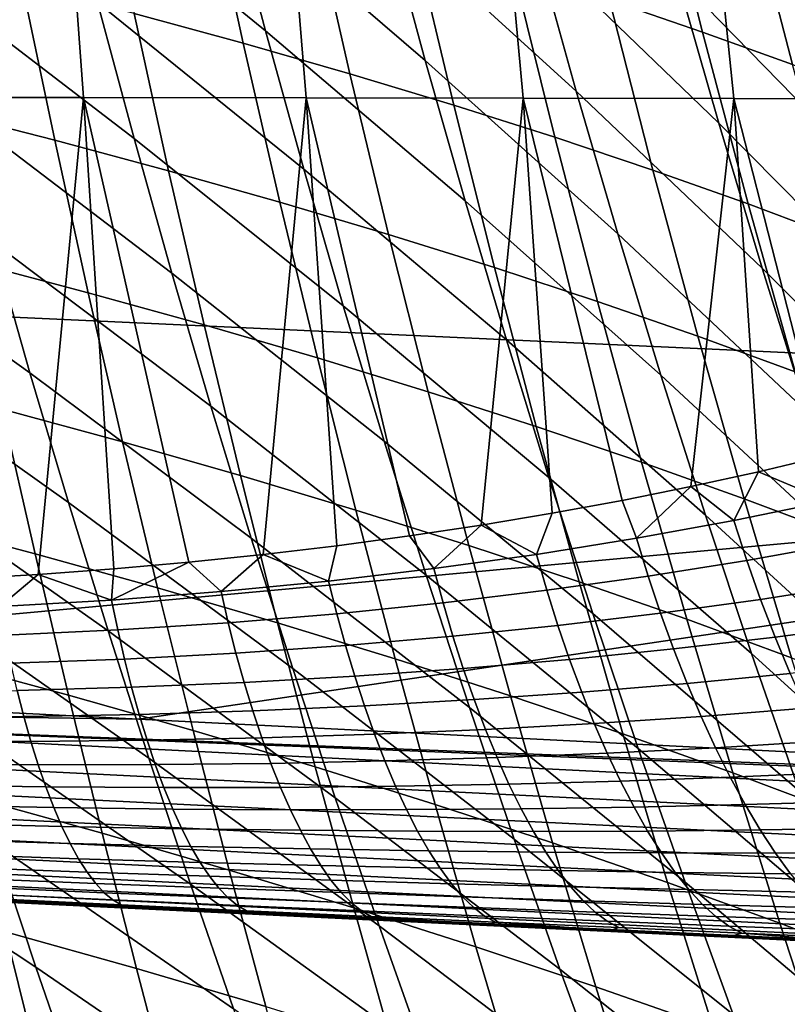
# Model space of a CAD drawing. Header units: metres. Extents: x -248 to 28, y -28 to 28.
# Tile 268 of 507: x -30.32 to -28.33, y -10.84 to -8.29. Entities that reach past the tile are written whole.
import ezdxf

# ---------------------------------------------------------------- set-up
doc = ezdxf.new("R2010")
doc.units = ezdxf.units.M
doc.layers.add('solid_10_061_053_XXX', color=7, linetype='CONTINUOUS')

msp = doc.modelspace()

# ---------------------------------------------------------------- linework, layer by layer
at = {"layer": 'solid_10_061_053_XXX'}
for points in [[(-30.746334, -8.486826, 159.749451), (-30.830153, -7.196324, 159.525543), (-30.250265, -7.197741, 159.271255), (-30.156076, -8.487252, 159.49614)], [(-30.156076, -8.487252, 159.49614), (-30.250265, -7.197741, 159.271255), (-29.684336, -7.199552, 158.985382), (-29.578815, -8.487782, 159.211807)], [(-29.578815, -8.487782, 159.211807), (-29.684336, -7.199552, 158.985382), (-29.134069, -7.201833, 158.668289), (-29.016157, -8.488549, 158.896606)], [(-29.016157, -8.488549, 158.896606), (-29.134069, -7.201833, 158.668289), (-28.601219, -7.204657, 158.320496), (-28.469784, -8.48969, 158.550812)], [(-28.469784, -8.48969, 158.550812), (-28.601219, -7.204657, 158.320496), (-28.087568, -7.208097, 157.942596), (-27.941446, -8.491338, 158.174774)], [(-27.957796, -8.334654, 40.782654), (-28.384455, -7.861987, 41.731594), (-28.488289, -7.467651, 41.506065), (-28.070829, -7.937638, 40.544792)], [(-29.684036, -8.314119, 46.873001), (-30.211815, -7.883315, 47.774841), (-30.300344, -7.521987, 47.545815), (-29.779709, -7.951764, 46.632355)], [(-29.27002, -8.390797, 45.722252), (-29.779709, -7.951764, 46.632355), (-29.87187, -7.585155, 46.401608), (-29.369736, -8.02281, 45.47966)], [(-28.878271, -8.470424, 44.561993), (-29.369736, -8.02281, 45.47966), (-29.465712, -7.650661, 45.247284), (-28.982233, -8.096537, 44.317551)], [(-28.509123, -8.553093, 43.393017), (-28.982233, -8.096537, 44.317551), (-29.082203, -7.718584, 44.083645), (-28.617527, -8.173027, 43.146816)], [(-28.55127, -8.317127, 112.03511), (-28.665066, -7.862616, 112.170921), (-28.901182, -7.785389, 111.90184), (-28.792603, -8.234755, 111.767242)], [(-28.162907, -8.638893, 42.216099), (-28.617527, -8.173027, 43.146816), (-28.721674, -7.789, 42.91148), (-28.275953, -8.252367, 41.96825)], [(-30.024971, -8.593131, 48.261757), (-30.577543, -8.169258, 49.142849), (-30.665728, -7.817379, 48.906334), (-30.119987, -8.240304, 48.013462)], [(-29.741739, -8.34601, 110.629456), (-29.833612, -7.924651, 110.765915), (-30.111849, -7.851844, 110.533836), (-30.024963, -8.268888, 110.398811)], [(-29.584959, -8.672388, 47.123638), (-30.119987, -8.240304, 48.013462), (-30.211815, -7.883315, 47.774841), (-29.684036, -8.314119, 46.873001)], [(-28.317907, -8.401486, 112.309624), (-28.437, -7.941676, 112.446625), (-28.665066, -7.862616, 112.170921), (-28.55127, -8.317127, 112.03511)], [(-27.839912, -8.727932, 41.032051), (-28.275953, -8.252367, 41.96825), (-28.384455, -7.861987, 41.731594), (-27.957796, -8.334654, 40.782654)], [(-29.465429, -8.42514, 110.867546), (-29.562387, -7.999319, 111.005432), (-29.833612, -7.924651, 110.765915), (-29.741739, -8.34601, 110.629456)], [(-24.730995, -9.312403, 163.919098), (-24.645905, -8.251852, 164.260605), (-32.037102, -7.948704, 166.224594), (-32.114403, -8.974587, 165.913834)], [(-29.166666, -8.754773, 45.975159), (-29.684036, -8.314119, 46.873001), (-29.779709, -7.951764, 46.632355), (-29.27002, -8.390797, 45.722252)], [(-28.09273, -8.487856, 112.590591), (-28.217197, -8.022588, 112.728737), (-28.437, -7.941676, 112.446625), (-28.317907, -8.401486, 112.309624)], [(-29.19622, -8.506305, 111.112961), (-29.298355, -8.075875, 111.252251), (-29.562387, -7.999319, 111.005432), (-29.465429, -8.42514, 110.867546)], [(-28.77042, -8.840384, 44.817085), (-29.27002, -8.390797, 45.722252), (-29.369736, -8.02281, 45.47966), (-28.878271, -8.470424, 44.561993)], [(-28.934294, -8.589532, 111.365562), (-29.041698, -8.154346, 111.506233), (-29.298355, -8.075875, 111.252251), (-29.19622, -8.506305, 111.112961)], [(-28.396559, -8.929318, 43.6502), (-28.878271, -8.470424, 44.561993), (-28.982233, -8.096537, 44.317551), (-28.509123, -8.553093, 43.393017)], [(-30.230354, -8.597824, 110.035439), (-30.314919, -8.193744, 110.175743), (-30.61142, -8.120551, 109.960388), (-30.531836, -8.520695, 109.82164)], [(-28.679838, -8.67485, 111.625214), (-28.792603, -8.234755, 111.767242), (-29.041698, -8.154346, 111.506233), (-28.934294, -8.589532, 111.365562)], [(-29.926804, -8.941987, 48.519917), (-30.48637, -8.516907, 49.388729), (-30.577543, -8.169258, 49.142849), (-30.024971, -8.593131, 48.261757)], [(-28.045408, -9.021671, 42.475281), (-28.509123, -8.553093, 43.393017), (-28.617527, -8.173027, 43.146816), (-28.162907, -8.638893, 42.216099)], [(-29.935318, -8.677045, 110.256958), (-30.024963, -8.268888, 110.398811), (-30.314919, -8.193744, 110.175743), (-30.230354, -8.597824, 110.035439)], [(-29.482515, -9.026745, 47.384476), (-30.024971, -8.593131, 48.261757), (-30.119987, -8.240304, 48.013462), (-29.584959, -8.672388, 47.123638)], [(-28.433052, -8.762284, 111.891754), (-28.55127, -8.317127, 112.03511), (-28.792603, -8.234755, 111.767242), (-28.679838, -8.67485, 111.625214)], [(-29.646912, -8.758388, 110.486069), (-29.741739, -8.34601, 110.629456), (-30.024963, -8.268888, 110.398811), (-29.935318, -8.677045, 110.256958)], [(-29.05971, -9.114902, 46.238602), (-29.584959, -8.672388, 47.123638), (-29.684036, -8.314119, 46.873001), (-29.166666, -8.754773, 45.975159)], [(-28.194153, -8.851861, 112.164963), (-28.317907, -8.401486, 112.309624), (-28.55127, -8.317127, 112.03511), (-28.433052, -8.762284, 111.891754)], [(-29.365318, -8.841881, 110.722633), (-29.465429, -8.42514, 110.867546), (-29.741739, -8.34601, 110.629456), (-29.646912, -8.758388, 110.486069)], [(-28.658716, -9.206562, 45.083057), (-29.166666, -8.754773, 45.975159), (-29.27002, -8.390797, 45.722252), (-28.77042, -8.840384, 44.817085)], [(-30.295185, -9.200319, 49.909325), (-30.878469, -8.782265, 50.756432), (-30.968794, -8.443623, 50.503799), (-30.392241, -8.860526, 49.644154)], [(-29.090727, -8.927556, 110.96653), (-29.19622, -8.506305, 111.112961), (-29.465429, -8.42514, 110.867546), (-29.365318, -8.841881, 110.722633)], [(-28.279867, -9.30183, 43.918621), (-28.77042, -8.840384, 44.817085), (-28.878271, -8.470424, 44.561993), (-28.396559, -8.929318, 43.6502)], [(-30.273655, -9.722992, 159.845154), (-30.471478, -9.734457, 159.930527), (-30.746334, -8.486826, 159.749451), (-30.156076, -8.487252, 159.49614)], [(-30.077362, -9.708641, 159.755844), (-30.273655, -9.722992, 159.845154), (-30.156076, -8.487252, 159.49614)], [(-29.690075, -9.671466, 159.565521), (-29.882809, -9.691463, 159.662628), (-30.156076, -8.487252, 159.49614), (-29.578815, -8.487782, 159.211807)], [(-29.882809, -9.691463, 159.662628), (-30.077362, -9.708641, 159.755844), (-30.156076, -8.487252, 159.49614)], [(-29.499397, -9.648729, 159.4646), (-29.690075, -9.671466, 159.565521), (-29.578815, -8.487782, 159.211807)], [(-29.12464, -9.59512, 159.25145), (-29.31085, -9.623255, 159.359879), (-29.578815, -8.487782, 159.211807), (-29.016157, -8.488549, 158.896606)], [(-29.31085, -9.623255, 159.359879), (-29.499397, -9.648729, 159.4646), (-29.578815, -8.487782, 159.211807)], [(-28.940886, -9.56435, 159.139359), (-29.12464, -9.59512, 159.25145), (-29.016157, -8.488549, 158.896606)], [(-28.581341, -9.495096, 158.904449), (-28.759727, -9.530987, 159.023651), (-29.016157, -8.488549, 158.896606), (-28.469784, -8.48969, 158.550812)], [(-28.759727, -9.530987, 159.023651), (-28.940886, -9.56435, 159.139359), (-29.016157, -8.488549, 158.896606)], [(-28.405806, -9.456683, 158.781784), (-28.581341, -9.495096, 158.904449), (-28.469784, -8.48969, 158.550812)], [(-28.063929, -9.372545, 158.526489), (-28.233311, -9.415833, 158.655792), (-28.469784, -8.48969, 158.550812), (-27.941446, -8.491338, 158.174774)], [(-28.233311, -9.415833, 158.655792), (-28.405806, -9.456683, 158.781784), (-28.469784, -8.48969, 158.550812)], [(-30.143553, -8.993093, 109.888489), (-30.230354, -8.597824, 110.035439), (-30.531836, -8.520695, 109.82164), (-30.450188, -8.912133, 109.676338)], [(-29.825508, -9.287061, 48.788162), (-30.392241, -8.860526, 49.644154), (-30.48637, -8.516907, 49.388729), (-29.926804, -8.941987, 48.519917)], [(-28.82332, -9.015444, 111.217644), (-28.934294, -8.589532, 111.365562), (-29.19622, -8.506305, 111.112961), (-29.090727, -8.927556, 110.96653)], [(-27.923494, -9.400808, 42.746063), (-28.396559, -8.929318, 43.6502), (-28.509123, -8.553093, 43.393017), (-28.045408, -9.021671, 42.475281)], [(-29.843254, -9.076283, 110.10836), (-29.935318, -8.677045, 110.256958), (-30.230354, -8.597824, 110.035439), (-30.143553, -8.993093, 109.888489)], [(-29.37673, -9.377365, 47.655739), (-29.926804, -8.941987, 48.519917), (-30.024971, -8.593131, 48.261757), (-29.482515, -9.026745, 47.384476)], [(-28.563286, -9.105573, 111.475822), (-28.679838, -8.67485, 111.625214), (-28.934294, -8.589532, 111.365562), (-28.82332, -9.015444, 111.217644)], [(-28.949181, -9.471342, 46.512821), (-29.482515, -9.026745, 47.384476), (-29.584959, -8.672388, 47.123638), (-29.05971, -9.114902, 46.238602)], [(-28.310827, -9.197971, 111.740906), (-28.433052, -8.762284, 111.891754), (-28.679838, -8.67485, 111.625214), (-28.563286, -9.105573, 111.475822)], [(-29.54948, -9.161737, 110.335823), (-29.646912, -8.758388, 110.486069), (-29.935318, -8.677045, 110.256958), (-29.843254, -9.076283, 110.10836)], [(-29.262419, -9.249486, 110.570763), (-29.365318, -8.841881, 110.722633), (-29.646912, -8.758388, 110.486069), (-29.54948, -9.161737, 110.335823)], [(-28.543188, -9.569102, 45.360172), (-29.05971, -9.114902, 46.238602), (-29.166666, -8.754773, 45.975159), (-28.658716, -9.206562, 45.083057)], [(-28.06616, -9.292667, 112.01268), (-28.194153, -8.851861, 112.164963), (-28.433052, -8.762284, 111.891754), (-28.310827, -9.197971, 111.740906)], [(-30.195229, -9.536489, 50.184441), (-30.7854, -9.117037, 51.018486), (-30.878469, -8.782265, 50.756432), (-30.295185, -9.200319, 49.909325)], [(-28.98225, -9.339562, 110.813042), (-29.090727, -8.927556, 110.96653), (-29.365318, -8.841881, 110.722633), (-29.262419, -9.249486, 110.570763)], [(-28.159082, -9.670756, 44.198551), (-28.658716, -9.206562, 45.083057), (-28.77042, -8.840384, 44.817085), (-28.279867, -9.30183, 43.918621)], [(-29.721117, -9.628543, 49.0667), (-30.295185, -9.200319, 49.909325), (-30.392241, -8.860526, 49.644154), (-29.825508, -9.287061, 48.788162)], [(-30.05477, -9.379643, 109.734917), (-30.143553, -8.993093, 109.888489), (-30.450188, -8.912133, 109.676338), (-30.366724, -9.294964, 109.524513)], [(-28.709164, -9.431998, 111.062538), (-28.82332, -9.015444, 111.217644), (-29.090727, -8.927556, 110.96653), (-28.98225, -9.339562, 110.813042)], [(-27.797192, -9.776413, 43.028721), (-28.279867, -9.30183, 43.918621), (-28.396559, -8.929318, 43.6502), (-27.923494, -9.400808, 42.746063)], [(-29.267633, -9.724427, 47.937656), (-29.825508, -9.287061, 48.788162), (-29.926804, -8.941987, 48.519917), (-29.37673, -9.377365, 47.655739)], [(-32.145775, -9.990555, 165.550507), (-24.730995, -9.312403, 163.919098), (-32.114403, -8.974587, 165.913834), (-32.180965, -9.988788, 165.560165)], [(-29.749043, -9.466691, 109.953033), (-29.843254, -9.076283, 110.10836), (-30.143553, -8.993093, 109.888489), (-30.05477, -9.379643, 109.734917)], [(-28.835106, -9.824257, 46.798061), (-29.37673, -9.377365, 47.655739), (-29.482515, -9.026745, 47.384476), (-28.949181, -9.471342, 46.512821)], [(-28.443348, -9.526827, 111.319122), (-28.563286, -9.105573, 111.475822), (-28.82332, -9.015444, 111.217644), (-28.709164, -9.431998, 111.062538)], [(-29.44973, -9.556142, 110.178757), (-29.54948, -9.161737, 110.335823), (-29.843254, -9.076283, 110.10836), (-29.749043, -9.466691, 109.953033)], [(-28.185005, -9.624077, 111.582626), (-28.310827, -9.197971, 111.740906), (-28.563286, -9.105573, 111.475822), (-28.443348, -9.526827, 111.319122)], [(-30.0924, -9.869237, 50.469707), (-30.689613, -9.448154, 51.29015), (-30.7854, -9.117037, 51.018486), (-30.195229, -9.536489, 50.184441)], [(-28.423862, -9.92815, 45.648674), (-28.949181, -9.471342, 46.512821), (-29.05971, -9.114902, 46.238602), (-28.543188, -9.569102, 45.360172)], [(-29.157019, -9.64803, 110.411942), (-29.262419, -9.249486, 110.570763), (-29.54948, -9.161737, 110.335823), (-29.44973, -9.556142, 110.178757)], [(-29.613655, -9.966624, 49.355747), (-30.195229, -9.536489, 50.184441), (-30.295185, -9.200319, 49.909325), (-29.721117, -9.628543, 49.0667)], [(-28.034229, -10.036222, 44.49025), (-28.543188, -9.569102, 45.360172), (-28.658716, -9.206562, 45.083057), (-28.159082, -9.670756, 44.198551)], [(-30.281624, -9.669394, 109.366135), (-30.366724, -9.294964, 109.524513), (-30.684723, -9.21262, 109.321953), (-30.604984, -9.583576, 109.165421)], [(-28.871092, -9.742391, 110.652489), (-28.98225, -9.339562, 110.813042), (-29.262419, -9.249486, 110.570763), (-29.157019, -9.64803, 110.411942)], [(-29.155252, -10.068107, 48.230446), (-29.721117, -9.628543, 49.0667), (-29.825508, -9.287061, 48.788162), (-29.267633, -9.724427, 47.937656)], [(-30.01219, -10.097706, 164.964523), (-24.730995, -9.312403, 163.919098), (-32.145775, -9.990555, 165.550507)], [(-29.964193, -9.757681, 109.574684), (-30.05477, -9.379643, 109.734917), (-30.366724, -9.294964, 109.524513), (-30.281624, -9.669394, 109.366135)], [(-30.01219, -10.097706, 164.964523), (-25.644665, -10.317073, 163.76239), (-24.730995, -9.312403, 163.919098)], [(-28.592138, -9.839257, 110.900253), (-28.709164, -9.431998, 111.062538), (-28.98225, -9.339562, 110.813042), (-28.871092, -9.742391, 110.652489)], [(-29.652878, -9.848474, 109.790955), (-29.749043, -9.466691, 109.953033), (-30.05477, -9.379643, 109.734917), (-29.964193, -9.757681, 109.574684)], [(-28.717516, -10.173808, 47.094555), (-29.267633, -9.724427, 47.937656), (-29.37673, -9.377365, 47.655739), (-28.835106, -9.824257, 46.798061)], [(-28.224976, -9.53327, 158.690567), (-28.405806, -9.456683, 158.781784), (-28.233311, -9.415833, 158.655792)], [(-28.320345, -9.938664, 111.155121), (-28.443348, -9.526827, 111.319122), (-28.709164, -9.431998, 111.062538), (-28.592138, -9.839257, 110.900253)], [(-29.986727, -10.198767, 50.76532), (-30.591133, -9.775829, 51.571609), (-30.689613, -9.448154, 51.29015), (-30.0924, -9.869237, 50.469707)], [(-29.347864, -9.941808, 110.014809), (-29.44973, -9.556142, 110.178757), (-29.749043, -9.466691, 109.953033), (-29.652878, -9.848474, 109.790955)], [(-28.47006, -9.583352, 158.86499), (-28.581341, -9.495096, 158.904449), (-28.405806, -9.456683, 158.781784)], [(-28.224976, -9.53327, 158.690567), (-28.47006, -9.583352, 158.86499), (-28.405806, -9.456683, 158.781784)], [(-28.30077, -10.283851, 45.948822), (-28.835106, -9.824257, 46.798061), (-28.949181, -9.471342, 46.512821), (-28.423862, -9.92815, 45.648674)], [(-28.722425, -9.629277, 159.033829), (-28.759727, -9.530987, 159.023651), (-28.581341, -9.495096, 158.904449)], [(-28.47006, -9.583352, 158.86499), (-28.722425, -9.629277, 159.033829), (-28.581341, -9.495096, 158.904449)], [(-29.503153, -10.301495, 49.655514), (-30.0924, -9.869237, 50.469707), (-30.195229, -9.536489, 50.184441), (-29.613655, -9.966624, 49.355747)], [(-28.722425, -9.629277, 159.033829), (-28.981825, -9.670848, 159.196747), (-28.940886, -9.56435, 159.139359), (-28.759727, -9.530987, 159.023651)], [(-28.187412, -9.642171, 158.713165), (-28.436157, -9.686725, 158.887863), (-28.47006, -9.583352, 158.86499), (-28.224976, -9.53327, 158.690567)], [(-28.055918, -10.040645, 111.416924), (-28.185005, -9.624077, 111.582626), (-28.443348, -9.526827, 111.319122), (-28.320345, -9.938664, 111.155121)], [(-29.049335, -10.03772, 110.24614), (-29.157019, -9.64803, 110.411942), (-29.44973, -9.556142, 110.178757), (-29.347864, -9.941808, 110.014809)], [(-28.981825, -9.670848, 159.196747), (-29.12464, -9.59512, 159.25145), (-28.940886, -9.56435, 159.139359)], [(-27.905338, -10.398357, 44.793987), (-28.423862, -9.92815, 45.648674), (-28.543188, -9.569102, 45.360172), (-28.034229, -10.036222, 44.49025)], [(-30.195065, -10.035632, 109.20118), (-30.281624, -9.669394, 109.366135), (-30.604984, -9.583576, 109.165421), (-30.52393, -9.946448, 109.002411)], [(-28.436157, -9.686725, 158.887863), (-28.691986, -9.72743, 159.056824), (-28.722425, -9.629277, 159.033829), (-28.47006, -9.583352, 158.86499)], [(-29.247965, -9.707858, 159.353394), (-29.31085, -9.623255, 159.359879), (-29.12464, -9.59512, 159.25145)], [(-28.981825, -9.670848, 159.196747), (-29.247965, -9.707858, 159.353394), (-29.12464, -9.59512, 159.25145)], [(-29.039616, -10.408582, 48.534344), (-29.613655, -9.966624, 49.355747), (-29.721117, -9.628543, 49.0667), (-29.155252, -10.068107, 48.230446)], [(-29.247965, -9.707858, 159.353394), (-29.520536, -9.740097, 159.503464), (-29.499397, -9.648729, 159.4646), (-29.31085, -9.623255, 159.359879)], [(-28.691986, -9.72743, 159.056824), (-28.954645, -9.764113, 159.219772), (-28.981825, -9.670848, 159.196747), (-28.722425, -9.629277, 159.033829)], [(-28.147802, -9.748447, 158.743515), (-28.400375, -9.787564, 158.91806), (-28.436157, -9.686725, 158.887863), (-28.187412, -9.642171, 158.713165)], [(-29.872013, -10.127418, 109.407768), (-29.964193, -9.757681, 109.574684), (-30.281624, -9.669394, 109.366135), (-30.195065, -10.035632, 109.20118)], [(-29.520536, -9.740097, 159.503464), (-29.690075, -9.671466, 159.565521), (-29.499397, -9.648729, 159.4646)], [(-28.954645, -9.764113, 159.219772), (-29.223845, -9.796592, 159.376373), (-29.247965, -9.707858, 159.353394), (-28.981825, -9.670848, 159.196747)], [(-28.757479, -10.136246, 110.484825), (-28.871092, -9.742391, 110.652489), (-29.157019, -9.64803, 110.411942), (-29.049335, -10.03772, 110.24614)], [(-30.083515, -9.789392, 159.782669), (-30.077362, -9.708641, 159.755844), (-29.882809, -9.691463, 159.662628)], [(-29.799179, -9.767347, 159.646652), (-30.083515, -9.789392, 159.782669), (-29.882809, -9.691463, 159.662628)], [(-29.799179, -9.767347, 159.646652), (-29.882809, -9.691463, 159.662628), (-29.690075, -9.671466, 159.565521)], [(-29.520536, -9.740097, 159.503464), (-29.799179, -9.767347, 159.646652), (-29.690075, -9.671466, 159.565521)], [(-28.400375, -9.787564, 158.91806), (-28.659815, -9.82314, 159.086777), (-28.691986, -9.72743, 159.056824), (-28.436157, -9.686725, 158.887863)], [(-30.083515, -9.789392, 159.782669), (-30.273655, -9.722992, 159.845154), (-30.077362, -9.708641, 159.755844)], [(-29.223845, -9.796592, 159.376373), (-29.499271, -9.824676, 159.526352), (-29.520536, -9.740097, 159.503464), (-29.247965, -9.707858, 159.353394)], [(-30.373121, -9.806011, 159.91124), (-30.471478, -9.734457, 159.930527), (-30.273655, -9.722992, 159.845154)], [(-30.083515, -9.789392, 159.782669), (-30.373121, -9.806011, 159.91124), (-30.273655, -9.722992, 159.845154)], [(-29.499271, -9.824676, 159.526352), (-29.780577, -9.848174, 159.669403), (-29.799179, -9.767347, 159.646652), (-29.520536, -9.740097, 159.503464)], [(-28.596437, -10.520156, 47.402546), (-29.155252, -10.068107, 48.230446), (-29.267633, -9.724427, 47.937656), (-28.717516, -10.173808, 47.094555)], [(-28.659815, -9.82314, 159.086777), (-28.925865, -9.855023, 159.24939), (-28.954645, -9.764113, 159.219772), (-28.691986, -9.72743, 159.056824)], [(-28.472479, -10.237423, 110.730736), (-28.592138, -9.839257, 110.900253), (-28.871092, -9.742391, 110.652489), (-28.757479, -10.136246, 110.484825)], [(-29.780577, -9.848174, 159.669403), (-30.067389, -9.866894, 159.805298), (-30.083515, -9.789392, 159.782669), (-29.799179, -9.767347, 159.646652)], [(-29.554958, -10.221843, 109.62207), (-29.652878, -9.848474, 109.790955), (-29.964193, -9.757681, 109.574684), (-29.872013, -10.127418, 109.407768)], [(-28.925865, -9.855023, 159.24939), (-29.198231, -9.883052, 159.405609), (-29.223845, -9.796592, 159.376373), (-28.954645, -9.764113, 159.219772)], [(-28.10639, -9.851553, 158.781494), (-28.362946, -9.885353, 158.955475), (-28.400375, -9.787564, 158.91806), (-28.147802, -9.748447, 158.743515)], [(-29.878237, -10.525281, 51.07148), (-30.48999, -10.100276, 51.863052), (-30.591133, -9.775829, 51.571609), (-29.986727, -10.198767, 50.76532)], [(-30.067389, -9.866894, 159.805298), (-30.359299, -9.880641, 159.933746), (-30.373121, -9.806011, 159.91124), (-30.083515, -9.789392, 159.782669)], [(-29.198231, -9.883052, 159.405609), (-29.476606, -9.90706, 159.555161), (-29.499271, -9.824676, 159.526352), (-29.223845, -9.796592, 159.376373)], [(-28.362946, -9.885353, 158.955475), (-28.626127, -9.915916, 159.12355), (-28.659815, -9.82314, 159.086777), (-28.400375, -9.787564, 158.91806)], [(-28.626127, -9.915916, 159.12355), (-28.895678, -9.94311, 159.285461), (-28.925865, -9.855023, 159.24939), (-28.659815, -9.82314, 159.086777)], [(-28.173939, -10.636349, 46.260864), (-28.717516, -10.173808, 47.094555), (-28.835106, -9.824257, 46.798061), (-28.30077, -10.283851, 45.948822)], [(-29.760647, -9.926878, 159.697815), (-30.049992, -9.942338, 159.833313), (-30.067389, -9.866894, 159.805298), (-29.780577, -9.848174, 159.669403)], [(-29.476606, -9.90706, 159.555161), (-29.760647, -9.926878, 159.697815), (-29.780577, -9.848174, 159.669403), (-29.499271, -9.824676, 159.526352)], [(-29.244087, -10.318945, 109.843948), (-29.347864, -9.941808, 110.014809), (-29.652878, -9.848474, 109.790955), (-29.554958, -10.221843, 109.62207)], [(-28.194525, -10.341287, 110.983757), (-28.320345, -9.938664, 111.155121), (-28.592138, -9.839257, 110.900253), (-28.472479, -10.237423, 110.730736)], [(-30.049992, -9.942338, 159.833313), (-30.344248, -9.95327, 159.961426), (-30.359299, -9.880641, 159.933746), (-30.067389, -9.866894, 159.805298)], [(-29.389637, -10.633345, 49.966213), (-29.986727, -10.198767, 50.76532), (-30.0924, -9.869237, 50.469707), (-29.503153, -10.301495, 49.655514)], [(-28.895678, -9.94311, 159.285461), (-29.171307, -9.966793, 159.440964), (-29.198231, -9.883052, 159.405609), (-28.925865, -9.855023, 159.24939)], [(-28.063339, -9.950944, 158.826874), (-28.324001, -9.979575, 158.999878), (-28.362946, -9.885353, 158.955475), (-28.10639, -9.851553, 158.781494)], [(-29.171307, -9.966793, 159.440964), (-29.452707, -9.986823, 159.589798), (-29.476606, -9.90706, 159.555161), (-29.198231, -9.883052, 159.405609)], [(-28.324001, -9.979575, 158.999878), (-28.591036, -10.005269, 159.166931), (-28.626127, -9.915916, 159.12355), (-28.362946, -9.885353, 158.955475)], [(-29.452707, -9.986823, 159.589798), (-29.739544, -10.003053, 159.73175), (-29.760647, -9.926878, 159.697815), (-29.476606, -9.90706, 159.555161)], [(-28.591036, -10.005269, 159.166931), (-28.86418, -10.027909, 159.327774), (-28.895678, -9.94311, 159.285461), (-28.626127, -9.915916, 159.12355)], [(-30.107224, -10.393889, 109.029617), (-30.195065, -10.035632, 109.20118), (-30.52393, -9.946448, 109.002411), (-30.441727, -10.301446, 108.832901)], [(-30.031467, -10.015336, 159.866608), (-30.328102, -10.023524, 159.994186), (-30.344248, -9.95327, 159.961426), (-30.049992, -9.942338, 159.833313)], [(-29.739544, -10.003053, 159.73175), (-30.031467, -10.015336, 159.866608), (-30.049992, -9.942338, 159.833313), (-29.760647, -9.926878, 159.697815)], [(-28.939585, -10.418764, 110.073303), (-29.049335, -10.03772, 110.24614), (-29.347864, -9.941808, 110.014809), (-29.244087, -10.318945, 109.843948)], [(-28.86418, -10.027909, 159.327774), (-29.143143, -10.047377, 159.482224), (-29.171307, -9.966793, 159.440964), (-28.895678, -9.94311, 159.285461)], [(-27.772442, -10.757287, 45.110031), (-28.30077, -10.283851, 45.948822), (-28.423862, -9.92815, 45.648674), (-27.905338, -10.398357, 44.793987)], [(-28.920752, -10.746027, 48.849567), (-29.503153, -10.301495, 49.655514), (-29.613655, -9.966624, 49.355747), (-29.039616, -10.408582, 48.534344)], [(-29.143143, -10.047377, 159.482224), (-29.427628, -10.063548, 159.630035), (-29.452707, -9.986823, 159.589798), (-29.171307, -9.966793, 159.440964)], [(-32.17807, -10.065853, 165.524445), (-30.01219, -10.097706, 164.964523), (-32.145775, -9.990555, 165.550507)], [(-29.427628, -10.063548, 159.630035), (-29.717304, -10.076299, 159.771011), (-29.739544, -10.003053, 159.73175), (-29.452707, -9.986823, 159.589798)], [(-28.283773, -10.069745, 159.051056), (-28.554749, -10.090736, 159.21669), (-28.591036, -10.005269, 159.166931), (-28.324001, -9.979575, 158.999878)], [(-30.279821, -10.740339, 52.476646), (-30.913097, -10.322534, 53.245182), (-31.012478, -10.005935, 52.948105), (-30.386211, -10.421708, 52.164669)], [(-30.310869, -10.091038, 160.031799), (-30.614027, -10.092775, 160.151276), (-30.629061, -10.027474, 160.114288), (-30.328102, -10.023524, 159.994186)], [(-30.011839, -10.085504, 159.904984), (-30.310869, -10.091038, 160.031799), (-30.328102, -10.023524, 159.994186), (-30.031467, -10.015336, 159.866608)], [(-29.717304, -10.076299, 159.771011), (-30.011839, -10.085504, 159.904984), (-30.031467, -10.015336, 159.866608), (-29.739544, -10.003053, 159.73175)], [(-28.831558, -10.108983, 159.376144), (-29.113916, -10.124384, 159.52919), (-29.143143, -10.047377, 159.482224), (-28.86418, -10.027909, 159.327774)], [(-28.554749, -10.090736, 159.21669), (-28.831558, -10.108983, 159.376144), (-28.86418, -10.027909, 159.327774), (-28.591036, -10.005269, 159.166931)], [(-29.778412, -10.489064, 109.234131), (-29.872013, -10.127418, 109.407768), (-30.195065, -10.035632, 109.20118), (-30.107224, -10.393889, 109.029617)], [(-29.113916, -10.124384, 159.52919), (-29.401529, -10.136837, 159.675659), (-29.427628, -10.063548, 159.630035), (-29.143143, -10.047377, 159.482224)], [(-28.641632, -10.521337, 110.310005), (-28.757479, -10.136246, 110.484825), (-29.049335, -10.03772, 110.24614), (-28.939585, -10.418764, 110.073303)], [(-24.802998, -10.434201, 163.494354), (-32.17807, -10.065853, 165.524445), (-32.192364, -10.137871, 165.484909), (-24.817402, -10.504205, 163.454254)], [(-32.17807, -10.065853, 165.524445), (-24.814175, -10.358794, 163.53331), (-25.644665, -10.317073, 163.76239)], [(-24.802998, -10.434201, 163.494354), (-24.778044, -10.360609, 163.523331), (-24.814175, -10.358794, 163.53331), (-32.17807, -10.065853, 165.524445)], [(-32.17807, -10.065853, 165.524445), (-25.644665, -10.317073, 163.76239), (-30.01219, -10.097706, 164.964523)], [(-29.694078, -10.146237, 159.815399), (-29.99124, -10.15248, 159.948257), (-30.011839, -10.085504, 159.904984), (-29.717304, -10.076299, 159.771011)], [(-29.401529, -10.136837, 159.675659), (-29.694078, -10.146237, 159.815399), (-29.717304, -10.076299, 159.771011), (-29.427628, -10.063548, 159.630035)], [(-28.471901, -10.863463, 47.722271), (-29.039616, -10.408582, 48.534344), (-29.155252, -10.068107, 48.230446), (-28.596437, -10.520156, 47.402546)], [(-28.242485, -10.155395, 159.108749), (-28.517471, -10.171875, 159.272614), (-28.554749, -10.090736, 159.21669), (-28.283773, -10.069745, 159.051056)], [(-30.292669, -10.15546, 160.074081), (-30.598021, -10.155073, 160.19278), (-30.614027, -10.092775, 160.151276), (-30.310869, -10.091038, 160.031799)], [(-29.766956, -10.848981, 51.38839), (-30.386211, -10.421708, 52.164669), (-30.48999, -10.100276, 51.863052), (-29.878237, -10.525281, 51.07148)], [(-29.99124, -10.15248, 159.948257), (-30.292669, -10.15546, 160.074081), (-30.310869, -10.091038, 160.031799), (-30.011839, -10.085504, 159.904984)], [(-28.517471, -10.171875, 159.272614), (-28.798004, -10.18591, 159.430298), (-28.831558, -10.108983, 159.376144), (-28.554749, -10.090736, 159.21669)], [(-29.455479, -10.587009, 109.44635), (-29.554958, -10.221843, 109.62207), (-29.872013, -10.127418, 109.407768), (-29.778412, -10.489064, 109.234131)], [(-29.083799, -10.197416, 159.581635), (-29.374569, -10.20631, 159.726486), (-29.401529, -10.136837, 159.675659), (-29.113916, -10.124384, 159.52919)], [(-28.798004, -10.18591, 159.430298), (-29.083799, -10.197416, 159.581635), (-29.113916, -10.124384, 159.52919), (-28.831558, -10.108983, 159.376144)], [(-24.817402, -10.504205, 163.454254), (-32.192364, -10.137871, 165.484909), (-32.208473, -10.204795, 165.437836), (-24.833542, -10.569161, 163.406967)], [(-30.273623, -10.216459, 160.12085), (-30.581148, -10.214043, 160.238571), (-30.598021, -10.155073, 160.19278), (-30.292669, -10.15546, 160.074081)], [(-29.969797, -10.215918, 159.996201), (-30.273623, -10.216459, 160.12085), (-30.292669, -10.15546, 160.074081), (-29.99124, -10.15248, 159.948257)], [(-29.670004, -10.212505, 159.864716), (-29.969797, -10.215918, 159.996201), (-29.99124, -10.15248, 159.948257), (-29.694078, -10.146237, 159.815399)], [(-29.374569, -10.20631, 159.726486), (-29.670004, -10.212505, 159.864716), (-29.694078, -10.146237, 159.815399), (-29.401529, -10.136837, 159.675659)], [(-28.35042, -10.626703, 110.553932), (-28.472479, -10.237423, 110.730736), (-28.757479, -10.136246, 110.484825), (-28.641632, -10.521337, 110.310005)], [(-28.200308, -10.236075, 159.172638), (-28.479355, -10.24826, 159.334351), (-28.517471, -10.171875, 159.272614), (-28.242485, -10.155395, 159.108749)], [(-28.479355, -10.24826, 159.334351), (-28.763643, -10.258288, 159.489944), (-28.798004, -10.18591, 159.430298), (-28.517471, -10.171875, 159.272614)], [(-28.0434, -10.985789, 46.585056), (-28.596437, -10.520156, 47.402546), (-28.717516, -10.173808, 47.094555), (-28.173939, -10.636349, 46.260864)], [(-24.833542, -10.569161, 163.406967), (-32.208473, -10.204795, 165.437836), (-32.2262, -10.265799, 165.383804), (-24.851223, -10.628295, 163.353058)], [(-29.273132, -10.962363, 50.288059), (-29.878237, -10.525281, 51.07148), (-29.986727, -10.198767, 50.76532), (-29.389637, -10.633345, 49.966213)], [(-29.34683, -10.271605, 159.782196), (-29.645155, -10.274758, 159.918655), (-29.670004, -10.212505, 159.864716), (-29.374569, -10.20631, 159.726486)], [(-29.052895, -10.266091, 159.639252), (-29.34683, -10.271605, 159.782196), (-29.374569, -10.20631, 159.726486), (-29.083799, -10.197416, 159.581635)], [(-28.763643, -10.258288, 159.489944), (-29.052895, -10.266091, 159.639252), (-29.083799, -10.197416, 159.581635), (-28.798004, -10.18591, 159.430298)], [(-30.253765, -10.273716, 160.171829), (-30.563438, -10.269382, 160.288406), (-30.581148, -10.214043, 160.238571), (-30.273623, -10.216459, 160.12085)], [(-29.947569, -10.275486, 160.048553), (-30.253765, -10.273716, 160.171829), (-30.273623, -10.216459, 160.12085), (-29.969797, -10.215918, 159.996201)], [(-29.645155, -10.274758, 159.918655), (-29.947569, -10.275486, 160.048553), (-29.969797, -10.215918, 159.996201), (-29.670004, -10.212505, 159.864716)], [(-29.138605, -10.687766, 109.66613), (-29.244087, -10.318945, 109.843948), (-29.554958, -10.221843, 109.62207), (-29.455479, -10.587009, 109.44635)], [(-28.440634, -10.319498, 159.401642), (-28.728695, -10.325744, 159.554794), (-28.763643, -10.258288, 159.489944), (-28.479355, -10.24826, 159.334351)], [(-28.157499, -10.311371, 159.242416), (-28.440634, -10.319498, 159.401642), (-28.479355, -10.24826, 159.334351), (-28.200308, -10.236075, 159.172638)], [(-28.06613, -10.7349, 110.80497), (-28.194525, -10.341287, 110.983757), (-28.472479, -10.237423, 110.730736), (-28.35042, -10.626703, 110.553932)], [(-24.851223, -10.628295, 163.353058), (-32.2262, -10.265799, 165.383804), (-32.245327, -10.320127, 165.323502), (-24.870235, -10.6809, 163.293167)], [(-30.233257, -10.326936, 160.226761), (-30.545033, -10.320801, 160.342056), (-30.563438, -10.269382, 160.288406), (-30.253765, -10.273716, 160.171829)], [(-29.924719, -10.330875, 160.105057), (-30.233257, -10.326936, 160.226761), (-30.253765, -10.273716, 160.171829), (-29.947569, -10.275486, 160.048553)], [(-29.619705, -10.332673, 159.976974), (-29.924719, -10.330875, 160.105057), (-29.947569, -10.275486, 160.048553), (-29.645155, -10.274758, 159.918655)], [(-29.31851, -10.332383, 159.842529), (-29.619705, -10.332673, 159.976974), (-29.645155, -10.274758, 159.918655), (-29.34683, -10.271605, 159.782196)], [(-29.02141, -10.330055, 159.701782), (-29.31851, -10.332383, 159.842529), (-29.34683, -10.271605, 159.782196), (-29.052895, -10.266091, 159.639252)], [(-28.728695, -10.325744, 159.554794), (-29.02141, -10.330055, 159.701782), (-29.052895, -10.266091, 159.639252), (-28.763643, -10.258288, 159.489944)], [(-30.018278, -10.744375, 108.85141), (-30.107224, -10.393889, 109.029617), (-30.441727, -10.301446, 108.832901), (-30.358547, -10.648778, 108.65686)], [(-28.798687, -11.08062, 49.176346), (-29.389637, -10.633345, 49.966213), (-29.503153, -10.301495, 49.655514), (-28.920752, -10.746027, 48.849567)], [(-24.870235, -10.6809, 163.293167), (-32.245327, -10.320127, 165.323502), (-32.26561, -10.36711, 165.25766), (-24.890352, -10.726347, 163.228012)], [(-30.170851, -11.056383, 52.799171), (-30.811274, -10.636339, 53.552242), (-30.913097, -10.322534, 53.245182), (-30.279821, -10.740339, 52.476646)], [(-30.526018, -10.368035, 160.3992), (-30.545033, -10.320801, 160.342056), (-30.233257, -10.326936, 160.226761), (-30.212189, -10.375842, 160.28537)], [(-30.212189, -10.375842, 160.28537), (-30.233257, -10.326936, 160.226761), (-29.924719, -10.330875, 160.105057), (-29.901354, -10.381801, 160.165436)], [(-29.901354, -10.381801, 160.165436), (-29.924719, -10.330875, 160.105057), (-29.619705, -10.332673, 159.976974), (-29.593779, -10.38595, 160.039368)], [(-29.593779, -10.38595, 160.039368), (-29.619705, -10.332673, 159.976974), (-29.31851, -10.332383, 159.842529), (-29.28974, -10.38833, 159.907181)], [(-29.28974, -10.38833, 159.907181), (-29.31851, -10.332383, 159.842529), (-29.02141, -10.330055, 159.701782), (-28.9895, -10.388975, 159.76889)], [(-28.827976, -10.791375, 109.893379), (-28.939585, -10.418764, 110.073303), (-29.244087, -10.318945, 109.843948), (-29.138605, -10.687766, 109.66613)], [(-28.9895, -10.388975, 159.76889), (-29.02141, -10.330055, 159.701782), (-28.728695, -10.325744, 159.554794), (-28.693335, -10.387926, 159.624512)], [(-28.693335, -10.387926, 159.624512), (-28.728695, -10.325744, 159.554794), (-28.440634, -10.319498, 159.401642), (-28.401505, -10.385218, 159.474106)], [(-28.401505, -10.385218, 159.474106), (-28.440634, -10.319498, 159.401642), (-28.157499, -10.311371, 159.242416), (-28.114275, -10.38089, 159.317703)], [(-24.890352, -10.726347, 163.228012), (-32.26561, -10.36711, 165.25766), (-32.286808, -10.406165, 165.187088), (-24.911333, -10.764094, 163.158371)], [(-30.506449, -10.410842, 160.459579), (-30.526018, -10.368035, 160.3992), (-30.212189, -10.375842, 160.28537), (-30.190632, -10.420183, 160.347336)], [(-30.190632, -10.420183, 160.347336), (-30.212189, -10.375842, 160.28537), (-29.901354, -10.381801, 160.165436), (-29.877556, -10.427998, 160.229324)], [(-29.877556, -10.427998, 160.229324), (-29.901354, -10.381801, 160.165436), (-29.593779, -10.38595, 160.039368), (-29.567472, -10.434312, 160.105484)], [(-28.657711, -10.444511, 159.698715), (-28.693335, -10.387926, 159.624512), (-28.401505, -10.385218, 159.474106), (-28.362137, -10.445078, 159.551361)], [(-28.362137, -10.445078, 159.551361), (-28.401505, -10.385218, 159.474106), (-28.114275, -10.38089, 159.317703), (-28.070827, -10.44427, 159.398117)], [(-24.911333, -10.764094, 163.158371), (-32.286808, -10.406165, 165.187088), (-32.308655, -10.43681, 165.112671), (-24.932926, -10.793692, 163.085068)], [(-30.4865, -10.448997, 160.522873), (-30.506449, -10.410842, 160.459579), (-30.190632, -10.420183, 160.347336), (-30.168764, -10.459727, 160.412369)], [(-29.683578, -10.842831, 109.053741), (-29.778412, -10.489064, 109.234131), (-30.107224, -10.393889, 109.029617), (-30.018278, -10.744375, 108.85141)], [(-29.567472, -10.434312, 160.105484), (-29.593779, -10.38595, 160.039368), (-29.28974, -10.38833, 159.907181), (-29.260633, -10.439153, 159.975784)], [(-29.260633, -10.439153, 159.975784), (-29.28974, -10.38833, 159.907181), (-28.9895, -10.388975, 159.76889), (-28.957293, -10.442544, 159.840195)], [(-28.343931, -11.203891, 48.05397), (-28.920752, -10.746027, 48.849567), (-29.039616, -10.408582, 48.534344), (-28.471901, -10.863463, 47.722271)], [(-28.957293, -10.442544, 159.840195), (-28.9895, -10.388975, 159.76889), (-28.693335, -10.387926, 159.624512), (-28.657711, -10.444511, 159.698715)], [(-29.652916, -11.170072, 51.716248), (-30.279821, -10.740339, 52.476646), (-30.386211, -10.421708, 52.164669), (-29.766956, -10.848981, 51.38839)], [(-30.168764, -10.459727, 160.412369), (-30.190632, -10.420183, 160.347336), (-29.877556, -10.427998, 160.229324), (-29.853519, -10.469225, 160.296448)], [(-29.853519, -10.469225, 160.296448), (-29.877556, -10.427998, 160.229324), (-29.567472, -10.434312, 160.105484), (-29.540987, -10.477508, 160.175018)], [(-29.540987, -10.477508, 160.175018), (-29.567472, -10.434312, 160.105484), (-29.260633, -10.439153, 159.975784), (-29.231409, -10.48459, 160.048019)], [(-28.523777, -10.897875, 110.127968), (-28.641632, -10.521337, 110.310005), (-28.939585, -10.418764, 110.073303), (-28.827976, -10.791375, 109.893379)], [(-24.954876, -10.814785, 163.008972), (-32.330875, -10.458667, 165.035324), (-32.353203, -10.471463, 164.955994), (-24.976917, -10.827124, 162.931015)], [(-24.932926, -10.793692, 163.085068), (-32.308655, -10.43681, 165.112671), (-32.330875, -10.458667, 165.035324), (-24.954876, -10.814785, 163.008972)], [(-30.466225, -10.482306, 160.58873), (-30.4865, -10.448997, 160.522873), (-30.168764, -10.459727, 160.412369), (-30.146658, -10.494271, 160.480118)], [(-30.146658, -10.494271, 160.480118), (-30.168764, -10.459727, 160.412369), (-29.853519, -10.469225, 160.296448), (-29.829319, -10.505272, 160.36644)], [(-29.231409, -10.48459, 160.048019), (-29.260633, -10.439153, 159.975784), (-28.957293, -10.442544, 159.840195), (-28.92502, -10.490484, 159.91539)], [(-28.92502, -10.490484, 159.91539), (-28.957293, -10.442544, 159.840195), (-28.657711, -10.444511, 159.698715), (-28.622068, -10.495207, 159.777054)], [(-28.622068, -10.495207, 159.777054), (-28.657711, -10.444511, 159.698715), (-28.362137, -10.445078, 159.551361), (-28.322792, -10.498768, 159.633026)], [(-28.322792, -10.498768, 159.633026), (-28.362137, -10.445078, 159.551361), (-28.070827, -10.44427, 159.398117), (-28.027437, -10.501184, 159.483261)], [(-32.353203, -10.471463, 164.955994), (-32.355553, -10.475997, 164.87027), (-30.254393, -10.577263, 164.295227)], [(-30.254393, -10.577263, 164.295227), (-32.355553, -10.475997, 164.87027), (-30.823299, -10.549928, 161.123566), (-30.533251, -10.563907, 161.041519)], [(-24.976917, -10.827124, 162.931015), (-32.353203, -10.471463, 164.955994), (-25.892757, -10.787473, 163.097916), (-24.986237, -10.831163, 162.848328)], [(-32.353203, -10.471463, 164.955994), (-30.254393, -10.577263, 164.295227), (-25.892757, -10.787473, 163.097916)], [(-30.445709, -10.510597, 160.65683), (-30.466225, -10.482306, 160.58873), (-30.146658, -10.494271, 160.480118), (-30.124403, -10.523638, 160.550201)], [(-29.829319, -10.505272, 160.36644), (-29.853519, -10.469225, 160.296448), (-29.540987, -10.477508, 160.175018), (-29.514418, -10.515314, 160.247604)], [(-29.514418, -10.515314, 160.247604), (-29.540987, -10.477508, 160.175018), (-29.231409, -10.48459, 160.048019), (-29.202173, -10.524406, 160.123489)], [(-29.202173, -10.524406, 160.123489), (-29.231409, -10.48459, 160.048019), (-28.92502, -10.490484, 159.91539), (-28.892807, -10.53255, 159.994019)], [(-30.425144, -10.533722, 160.726837), (-30.445709, -10.510597, 160.65683), (-30.124403, -10.523638, 160.550201), (-30.102201, -10.547672, 160.622299)], [(-30.124403, -10.523638, 160.550201), (-30.146658, -10.494271, 160.480118), (-29.829319, -10.505272, 160.36644), (-29.805065, -10.535952, 160.438919)], [(-29.805065, -10.535952, 160.438919), (-29.829319, -10.505272, 160.36644), (-29.514418, -10.515314, 160.247604), (-29.487883, -10.547538, 160.32283)], [(-29.354631, -10.944186, 109.263748), (-29.455479, -10.587009, 109.44635), (-29.778412, -10.489064, 109.234131), (-29.683578, -10.842831, 109.053741)], [(-28.892807, -10.53255, 159.994019), (-28.92502, -10.490484, 159.91539), (-28.622068, -10.495207, 159.777054), (-28.586554, -10.53975, 159.8591)], [(-28.586554, -10.53975, 159.8591), (-28.622068, -10.495207, 159.777054), (-28.322792, -10.498768, 159.633026), (-28.283636, -10.54601, 159.718674)], [(-30.404558, -10.551563, 160.79837), (-30.425144, -10.533722, 160.726837), (-30.102201, -10.547672, 160.622299), (-30.08009, -10.566256, 160.69603)], [(-30.102201, -10.547672, 160.622299), (-30.124403, -10.523638, 160.550201), (-29.805065, -10.535952, 160.438919), (-29.780962, -10.561105, 160.513535)], [(-29.153671, -11.288743, 50.621262), (-29.766956, -10.848981, 51.38839), (-29.878237, -10.525281, 51.07148), (-29.273132, -10.962363, 50.288059)], [(-29.780962, -10.561105, 160.513535), (-29.805065, -10.535952, 160.438919), (-29.487883, -10.547538, 160.32283), (-29.461597, -10.57401, 160.400345)], [(-29.487883, -10.547538, 160.32283), (-29.514418, -10.515314, 160.247604), (-29.202173, -10.524406, 160.123489), (-29.173059, -10.558396, 160.201797)], [(-29.173059, -10.558396, 160.201797), (-29.202173, -10.524406, 160.123489), (-28.892807, -10.53255, 159.994019), (-28.860804, -10.568521, 160.075714)], [(-28.860804, -10.568521, 160.075714), (-28.892807, -10.53255, 159.994019), (-28.586554, -10.53975, 159.8591), (-28.551331, -10.577911, 159.944427)], [(-28.226191, -11.007307, 110.369774), (-28.35042, -10.626703, 110.553932), (-28.641632, -10.521337, 110.310005), (-28.523777, -10.897875, 110.127968)], [(-27.909178, -11.332318, 46.92165), (-28.471901, -10.863463, 47.722271), (-28.596437, -10.520156, 47.402546), (-28.0434, -10.985789, 46.585056)], [(-30.274557, -10.988653, 108.474274), (-30.358547, -10.648778, 108.65686), (-30.704237, -10.555994, 108.470215), (-30.626007, -10.892941, 108.289886)], [(-30.387484, -10.569926, 160.951477), (-30.238136, -10.57813, 160.956741), (-30.254393, -10.577263, 164.295227), (-30.533251, -10.563907, 161.041519)], [(-30.384066, -10.564032, 160.871048), (-30.404558, -10.551563, 160.79837), (-30.08009, -10.566256, 160.69603), (-30.058191, -10.57929, 160.770981)], [(-30.384066, -10.564032, 160.871048), (-30.066164, -10.5853, 160.855743), (-30.238136, -10.57813, 160.956741), (-30.387484, -10.569926, 160.951477)], [(-30.066164, -10.5853, 160.855743), (-30.384066, -10.564032, 160.871048), (-30.058191, -10.57929, 160.770981)], [(-30.08009, -10.566256, 160.69603), (-30.102201, -10.547672, 160.622299), (-29.780962, -10.561105, 160.513535), (-29.757061, -10.580603, 160.58989)], [(-29.757061, -10.580603, 160.58989), (-29.780962, -10.561105, 160.513535), (-29.461597, -10.57401, 160.400345), (-29.435629, -10.594596, 160.479736)], [(-29.461597, -10.57401, 160.400345), (-29.487883, -10.547538, 160.32283), (-29.173059, -10.558396, 160.201797), (-29.144299, -10.586383, 160.282578)], [(-29.144299, -10.586383, 160.282578), (-29.173059, -10.558396, 160.201797), (-28.860804, -10.568521, 160.075714), (-28.82925, -10.598212, 160.160049)], [(-28.551331, -10.577911, 159.944427), (-28.586554, -10.53975, 159.8591), (-28.283636, -10.54601, 159.718674), (-28.244858, -10.586561, 159.807831)], [(-25.892757, -10.787473, 163.097916), (-30.254393, -10.577263, 164.295227), (-26.335243, -10.766237, 159.626541), (-26.066736, -10.77918, 159.511826)], [(-30.254393, -10.577263, 164.295227), (-26.61417, -10.752793, 159.741379), (-26.335243, -10.766237, 159.626541)], [(-30.254393, -10.577263, 164.295227), (-26.90451, -10.7388, 159.85672), (-26.61417, -10.752793, 159.741379)], [(-30.254393, -10.577263, 164.295227), (-27.204472, -10.724342, 159.972076), (-26.90451, -10.7388, 159.85672)], [(-30.254393, -10.577263, 164.295227), (-27.437634, -10.713104, 160.058945), (-27.204472, -10.724342, 159.972076)], [(-30.254393, -10.577263, 164.295227), (-27.630501, -10.703809, 160.128922), (-27.437634, -10.713104, 160.058945)], [(-30.254393, -10.577263, 164.295227), (-27.679377, -10.701453, 160.146393), (-27.630501, -10.703809, 160.128922)], [(-30.254393, -10.577263, 164.295227), (-27.930386, -10.689355, 160.234604), (-27.679377, -10.701453, 160.146393)], [(-30.254393, -10.577263, 164.295227), (-28.189671, -10.676858, 160.32341), (-27.930386, -10.689355, 160.234604)], [(-30.254393, -10.577263, 164.295227), (-28.457075, -10.66397, 160.412704), (-28.189671, -10.676858, 160.32341)], [(-30.254393, -10.577263, 164.295227), (-28.732491, -10.650696, 160.502335), (-28.457075, -10.66397, 160.412704)], [(-30.254393, -10.577263, 164.295227), (-29.01601, -10.637032, 160.592239), (-28.732491, -10.650696, 160.502335)], [(-30.254393, -10.577263, 164.295227), (-29.313387, -10.622699, 160.683792), (-29.01601, -10.637032, 160.592239)], [(-30.254393, -10.577263, 164.295227), (-29.621483, -10.60785, 160.776306), (-29.313387, -10.622699, 160.683792)], [(-29.74572, -10.600586, 160.757263), (-29.621483, -10.60785, 160.776306), (-30.254393, -10.577263, 164.295227), (-29.932373, -10.592867, 160.867905)], [(-30.066164, -10.5853, 160.855743), (-29.932373, -10.592867, 160.867905), (-30.254393, -10.577263, 164.295227), (-30.238136, -10.57813, 160.956741)], [(-30.058191, -10.57929, 160.770981), (-30.08009, -10.566256, 160.69603), (-29.757061, -10.580603, 160.58989), (-29.733496, -10.594348, 160.667572)], [(-30.058191, -10.57929, 160.770981), (-29.74572, -10.600586, 160.757263), (-29.932373, -10.592867, 160.867905), (-30.066164, -10.5853, 160.855743)], [(-29.74572, -10.600586, 160.757263), (-30.058191, -10.57929, 160.770981), (-29.733496, -10.594348, 160.667572)], [(-29.733496, -10.594348, 160.667572), (-29.757061, -10.580603, 160.58989), (-29.435629, -10.594596, 160.479736), (-29.410118, -10.609191, 160.560577)], [(-29.435629, -10.594596, 160.479736), (-29.461597, -10.57401, 160.400345), (-29.144299, -10.586383, 160.282578), (-29.115967, -10.608224, 160.365356)], [(-29.031622, -11.048483, 109.481316), (-29.138605, -10.687766, 109.66613), (-29.455479, -10.587009, 109.44635), (-29.354631, -10.944186, 109.263748)], [(-29.115967, -10.608224, 160.365356), (-29.144299, -10.586383, 160.282578), (-28.82925, -10.598212, 160.160049), (-28.798243, -10.621472, 160.246567)], [(-28.82925, -10.598212, 160.160049), (-28.860804, -10.568521, 160.075714), (-28.551331, -10.577911, 159.944427), (-28.516661, -10.609492, 160.032593)], [(-28.516661, -10.609492, 160.032593), (-28.551331, -10.577911, 159.944427), (-28.244858, -10.586561, 159.807831), (-28.206726, -10.620209, 159.900101)], [(-29.733496, -10.594348, 160.667572), (-29.426273, -10.615772, 160.655762), (-29.621483, -10.60785, 160.776306), (-29.74572, -10.600586, 160.757263)], [(-29.426273, -10.615772, 160.655762), (-29.733496, -10.594348, 160.667572), (-29.410118, -10.609191, 160.560577)], [(-29.426273, -10.615772, 160.655762), (-29.313387, -10.622699, 160.683792), (-29.621483, -10.60785, 160.776306)], [(-29.410118, -10.609191, 160.560577), (-29.435629, -10.594596, 160.479736), (-29.115967, -10.608224, 160.365356), (-29.088219, -10.623808, 160.449738)], [(-29.410118, -10.609191, 160.560577), (-29.107952, -10.630846, 160.55098), (-29.313387, -10.622699, 160.683792), (-29.426273, -10.615772, 160.655762)], [(-29.107952, -10.630846, 160.55098), (-29.410118, -10.609191, 160.560577), (-29.088219, -10.623808, 160.449738)], [(-29.088219, -10.623808, 160.449738), (-29.115967, -10.608224, 160.365356), (-28.798243, -10.621472, 160.246567), (-28.76795, -10.638182, 160.334824)], [(-28.798243, -10.621472, 160.246567), (-28.82925, -10.598212, 160.160049), (-28.516661, -10.609492, 160.032593), (-28.482653, -10.634331, 160.123154)], [(-28.482653, -10.634331, 160.123154), (-28.516661, -10.609492, 160.032593), (-28.206726, -10.620209, 159.900101), (-28.169378, -10.646784, 159.994934)], [(-30.059326, -11.37005, 53.132431), (-30.707031, -10.947575, 53.869457), (-30.811274, -10.636339, 53.552242), (-30.170851, -11.056383, 52.799171)], [(-28.67345, -11.412538, 49.514904), (-29.273132, -10.962363, 50.288059), (-29.389637, -10.633345, 49.966213), (-28.798687, -11.08062, 49.176346)], [(-29.107952, -10.630846, 160.55098), (-29.01601, -10.637032, 160.592239), (-29.313387, -10.622699, 160.683792)], [(-29.088219, -10.623808, 160.449738), (-28.790895, -10.645795, 160.442673), (-29.01601, -10.637032, 160.592239), (-29.107952, -10.630846, 160.55098)], [(-28.790895, -10.645795, 160.442673), (-29.088219, -10.623808, 160.449738), (-28.76795, -10.638182, 160.334824)], [(-28.790895, -10.645795, 160.442673), (-28.732491, -10.650696, 160.502335), (-29.01601, -10.637032, 160.592239)], [(-28.76795, -10.638182, 160.334824), (-28.798243, -10.621472, 160.246567), (-28.482653, -10.634331, 160.123154), (-28.449492, -10.652302, 160.215622)], [(-28.790895, -10.645795, 160.442673), (-28.76795, -10.638182, 160.334824), (-28.449492, -10.652302, 160.215622), (-28.475248, -10.660604, 160.330566)], [(-28.449492, -10.652302, 160.215622), (-28.482653, -10.634331, 160.123154), (-28.169378, -10.646784, 159.994934), (-28.133013, -10.666148, 160.091873)], [(-27.935402, -11.119711, 110.61869), (-28.06613, -10.7349, 110.80497), (-28.35042, -10.626703, 110.553932), (-28.226191, -11.007307, 110.369774)], [(-29.928406, -11.0873, 108.666534), (-30.018278, -10.744375, 108.85141), (-30.358547, -10.648778, 108.65686), (-30.274557, -10.988653, 108.474274)], [(-28.790895, -10.645795, 160.442673), (-28.475248, -10.660604, 160.330566), (-28.457075, -10.66397, 160.412704), (-28.732491, -10.650696, 160.502335)], [(-28.449492, -10.652302, 160.215622), (-28.161161, -10.675259, 160.214417), (-28.189671, -10.676858, 160.32341), (-28.475248, -10.660604, 160.330566)], [(-28.475248, -10.660604, 160.330566), (-28.189671, -10.676858, 160.32341), (-28.457075, -10.66397, 160.412704)], [(-28.161161, -10.675259, 160.214417), (-28.449492, -10.652302, 160.215622), (-28.133013, -10.666148, 160.091873)], [(-28.714727, -11.155763, 109.706322), (-28.827976, -10.791375, 109.893379), (-29.138605, -10.687766, 109.66613), (-29.031622, -11.048483, 109.481316)], [(-29.536139, -11.48875, 52.055248), (-30.170851, -11.056383, 52.799171), (-30.279821, -10.740339, 52.476646), (-29.652916, -11.170072, 51.716248)], [(-29.587698, -11.18893, 108.866554), (-29.683578, -10.842831, 109.053741), (-30.018278, -10.744375, 108.85141), (-29.928406, -11.0873, 108.666534)], [(-28.212559, -11.541601, 48.397884), (-28.798687, -11.08062, 49.176346), (-28.920752, -10.746027, 48.849567), (-28.343931, -11.203891, 48.05397)], [(-28.404135, -11.266069, 109.93866), (-28.523777, -10.897875, 110.127968), (-28.827976, -10.791375, 109.893379), (-28.714727, -11.155763, 109.706322)]]:
    msp.add_3dface(points, dxfattribs=at)

doc.saveas('drawing.dxf')
